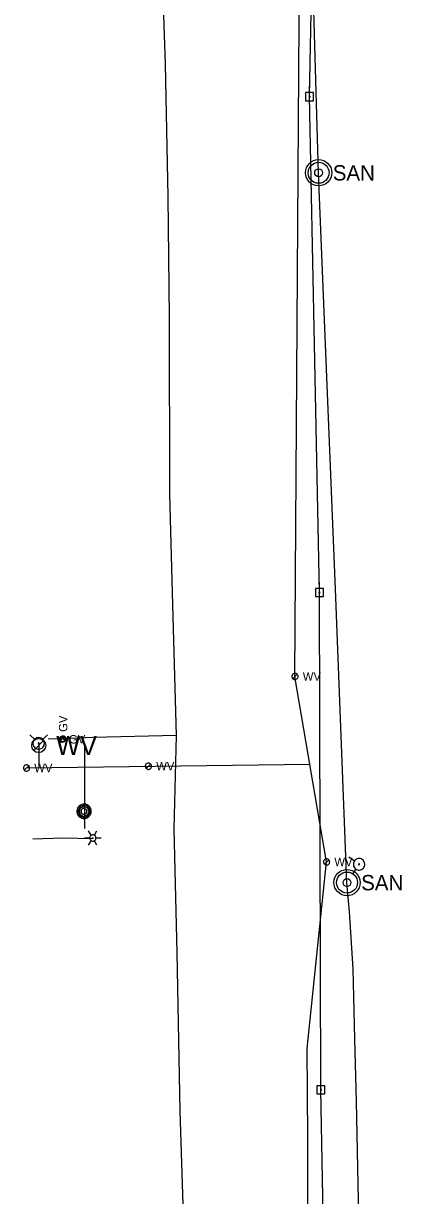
# Model space of a CAD drawing. Extents: x 596028 to 606371, y 330010 to 403088.
# Drawn here: x 601744 to 601917, y 399923 to 400458 of the extents above; entities that cross this region are included whole.
import ezdxf

# ---------------------------------------------------------------- set-up
doc = ezdxf.new("R2010")
doc.units = 0
for name, color, linetype in [('E_LTG', 7, 'Continuous'), ('E_UTL_E_UG', 7, 'Continuous'), ('E_UTL_EPowerPole', 7, 'Continuous'), ('E_UTL_FO_UG', 7, 'Continuous'), ('E_UTL_G', 7, 'Continuous'), ('E_UTL_G_UG', 7, 'Continuous'), ('E_UTL_MH', 7, 'Continuous'), ('E_UTL_Overhead', 7, 'Continuous'), ('E_UTL_SAN_MH', 7, 'Continuous'), ('E_UTL_SAN_UG', 7, 'Continuous'), ('E_UTL_W', 7, 'Continuous'), ('E_UTL_W_UG', 7, 'Continuous'), ('E_UTL_WHydrant', 7, 'Continuous')]:
    doc.layers.add(name, color=color, linetype=linetype)

# ---------------------------------------------------------------- blocks, each defined once
blk = doc.blocks.new('WV')
at = {"layer": 'E_UTL_W'}
blk.add_line((-8.6, -8.6), (8.6, 8.6), dxfattribs=at)
blk.add_circle((0, 0), 12.2, dxfattribs=at)
blk.add_text('WV', height=32.92, dxfattribs=at).set_placement((30.5, -16.5))

msp = doc.modelspace()

# ---------------------------------------------------------------- linework, layer by layer
at = {"layer": 'E_LTG'}
for points in [[(601771.77, 400086.52), (601774.15, 400086.52)], [(601774.86, 400087.75), (601773.67, 400089.82)], [(601777.01, 400086.52), (601776.98, 400086.79), (601776.91, 400087.05), (601776.78, 400087.29), (601776.61, 400087.5), (601776.41, 400087.68), (601776.17, 400087.82), (601775.92, 400087.91), (601775.65, 400087.94), (601775.38, 400087.93), (601775.11, 400087.87), (601774.86, 400087.75), (601774.64, 400087.6), (601774.46, 400087.4), (601774.31, 400087.17), (601774.21, 400086.92), (601774.16, 400086.65), (601774.16, 400086.38), (601774.21, 400086.11), (601774.31, 400085.86), (601774.46, 400085.63), (601774.64, 400085.44), (601774.86, 400085.28), (601775.11, 400085.17), (601775.38, 400085.1), (601775.65, 400085.09), (601775.92, 400085.13), (601776.17, 400085.22), (601776.41, 400085.35), (601776.61, 400085.53), (601776.78, 400085.74), (601776.91, 400085.99), (601776.98, 400086.25), (601777.01, 400086.52)], [(601777.01, 400086.52), (601776.98, 400086.79), (601776.91, 400087.05), (601776.78, 400087.29), (601776.61, 400087.5), (601776.41, 400087.68), (601776.17, 400087.82), (601775.92, 400087.91), (601775.65, 400087.94), (601775.38, 400087.93), (601775.11, 400087.87), (601774.86, 400087.75), (601774.64, 400087.6), (601774.46, 400087.4), (601774.31, 400087.17), (601774.21, 400086.92), (601774.16, 400086.65), (601774.16, 400086.38), (601774.21, 400086.11), (601774.31, 400085.86), (601774.46, 400085.63), (601774.64, 400085.44), (601774.86, 400085.28), (601775.11, 400085.17), (601775.38, 400085.1), (601775.65, 400085.09), (601775.92, 400085.13), (601776.17, 400085.22), (601776.41, 400085.35), (601776.61, 400085.53), (601776.78, 400085.74), (601776.91, 400085.99), (601776.98, 400086.25), (601777.01, 400086.52)], [(601777.01, 400086.52), (601776.98, 400086.79), (601776.91, 400087.05), (601776.78, 400087.29), (601776.61, 400087.5), (601776.41, 400087.68), (601776.17, 400087.82), (601775.92, 400087.91), (601775.65, 400087.94), (601775.38, 400087.93), (601775.11, 400087.87), (601774.86, 400087.75), (601774.64, 400087.6), (601774.46, 400087.4), (601774.31, 400087.17), (601774.21, 400086.92), (601774.16, 400086.65), (601774.16, 400086.38), (601774.21, 400086.11), (601774.31, 400085.86), (601774.46, 400085.63), (601774.64, 400085.44), (601774.86, 400085.28), (601775.11, 400085.17), (601775.38, 400085.1), (601775.65, 400085.09), (601775.92, 400085.13), (601776.17, 400085.22), (601776.41, 400085.35), (601776.61, 400085.53), (601776.78, 400085.74), (601776.91, 400085.99), (601776.98, 400086.25), (601777.01, 400086.52)], [(601775.7, 400086.52), (601775.7, 400086.54), (601775.69, 400086.56), (601775.68, 400086.58), (601775.67, 400086.6), (601775.65, 400086.61), (601775.63, 400086.63), (601775.61, 400086.63), (601775.59, 400086.64), (601775.56, 400086.63), (601775.54, 400086.63), (601775.52, 400086.62), (601775.5, 400086.61), (601775.49, 400086.59), (601775.47, 400086.57), (601775.47, 400086.55), (601775.46, 400086.53), (601775.46, 400086.51), (601775.47, 400086.48), (601775.47, 400086.46), (601775.49, 400086.44), (601775.5, 400086.43), (601775.52, 400086.41), (601775.54, 400086.4), (601775.56, 400086.4), (601775.59, 400086.4), (601775.61, 400086.4), (601775.63, 400086.41), (601775.65, 400086.42), (601775.67, 400086.43), (601775.68, 400086.45), (601775.69, 400086.47), (601775.7, 400086.49), (601775.7, 400086.52)], [(601776.29, 400087.75), (601777.48, 400089.82)], [(601777.01, 400086.52), (601779.39, 400086.52)], [(601773.67, 400083.22), (601774.86, 400085.28)], [(601777.48, 400083.22), (601776.29, 400085.28)]]:
    msp.add_lwpolyline(points, dxfattribs=at)
at = {"layer": 'E_UTL_E_UG'}
msp.add_lwpolyline([(601748.19, 400086.13), (601762.01, 400086.51), (601775.37, 400086.32), (601775.58, 400086.52)], dxfattribs=at)
at = {"layer": 'E_UTL_EPowerPole'}
for points in [[(601874.66, 400426.72), (601874.66, 400429.63)], [(601876.5, 400426.72), (601872.81, 400426.72)], [(601872.81, 400426.72), (601872.81, 400423.03)], [(601872.81, 400423.03), (601876.5, 400423.03)], [(601874.93, 400424.88), (601874.92, 400424.92), (601874.91, 400424.96), (601874.89, 400425), (601874.86, 400425.04), (601874.83, 400425.07), (601874.79, 400425.09), (601874.74, 400425.11), (601874.7, 400425.11), (601874.65, 400425.11), (601874.61, 400425.1), (601874.57, 400425.08), (601874.53, 400425.06), (601874.5, 400425.02), (601874.48, 400424.99), (601874.46, 400424.94), (601874.45, 400424.9), (601874.45, 400424.85), (601874.46, 400424.81), (601874.48, 400424.77), (601874.5, 400424.73), (601874.53, 400424.7), (601874.57, 400424.67), (601874.61, 400424.65), (601874.65, 400424.64), (601874.7, 400424.64), (601874.74, 400424.64), (601874.79, 400424.66), (601874.83, 400424.68), (601874.86, 400424.71), (601874.89, 400424.75), (601874.91, 400424.79), (601874.92, 400424.83), (601874.93, 400424.88)], [(601876.5, 400423.03), (601876.5, 400426.72)], [(601879.19, 400200.43), (601879.19, 400203.34)], [(601881.03, 400200.43), (601877.35, 400200.43)], [(601877.35, 400200.43), (601877.35, 400196.74)], [(601879.46, 400198.59), (601879.46, 400198.63), (601879.44, 400198.68), (601879.42, 400198.72), (601879.39, 400198.75), (601879.36, 400198.78), (601879.32, 400198.8), (601879.28, 400198.82), (601879.23, 400198.83), (601879.19, 400198.82), (601879.14, 400198.81), (601879.1, 400198.79), (601879.07, 400198.77), (601879.03, 400198.73), (601879.01, 400198.7), (601878.99, 400198.65), (601878.98, 400198.61), (601878.98, 400198.56), (601878.99, 400198.52), (601879.01, 400198.48), (601879.03, 400198.44), (601879.07, 400198.41), (601879.1, 400198.38), (601879.14, 400198.36), (601879.19, 400198.35), (601879.23, 400198.35), (601879.28, 400198.36), (601879.32, 400198.37), (601879.36, 400198.39), (601879.39, 400198.42), (601879.42, 400198.46), (601879.44, 400198.5), (601879.46, 400198.54), (601879.46, 400198.59)], [(601881.03, 400196.74), (601881.03, 400200.43)], [(601877.35, 400196.74), (601881.03, 400196.74)], [(601881.67, 399973.41), (601877.98, 399973.41)], [(601877.98, 399973.41), (601877.98, 399969.72)], [(601879.82, 399973.41), (601879.82, 399976.32)], [(601881.67, 399969.72), (601881.67, 399973.41)], [(601877.98, 399969.72), (601881.67, 399969.72)], [(601880.09, 399971.56), (601880.09, 399971.61), (601880.08, 399971.65), (601880.06, 399971.69), (601880.03, 399971.73), (601879.99, 399971.76), (601879.96, 399971.78), (601879.91, 399971.8), (601879.87, 399971.8), (601879.82, 399971.8), (601879.78, 399971.79), (601879.74, 399971.77), (601879.7, 399971.74), (601879.67, 399971.71), (601879.64, 399971.67), (601879.63, 399971.63), (601879.62, 399971.59), (601879.62, 399971.54), (601879.63, 399971.5), (601879.64, 399971.45), (601879.67, 399971.42), (601879.7, 399971.38), (601879.74, 399971.36), (601879.78, 399971.34), (601879.82, 399971.33), (601879.87, 399971.33), (601879.91, 399971.33), (601879.96, 399971.35), (601879.99, 399971.37), (601880.03, 399971.4), (601880.06, 399971.43), (601880.08, 399971.48), (601880.09, 399971.52), (601880.09, 399971.56)]]:
    msp.add_lwpolyline(points, dxfattribs=at)
at = {"layer": 'E_UTL_FO_UG'}
msp.add_lwpolyline([(601771.98, 400090.79), (601771.98, 400129.66)], dxfattribs=at)
at = {"layer": 'E_UTL_G'}
for points in [[(601762.78, 400131.58), (601762.76, 400131.82), (601762.69, 400132.05), (601762.58, 400132.27), (601762.43, 400132.46), (601762.24, 400132.62), (601762.03, 400132.75), (601761.8, 400132.82), (601761.56, 400132.86), (601761.32, 400132.85), (601761.08, 400132.79), (601760.86, 400132.69), (601760.66, 400132.55), (601760.49, 400132.37), (601760.36, 400132.17), (601760.27, 400131.94), (601760.22, 400131.7), (601760.22, 400131.46), (601760.27, 400131.22), (601760.36, 400130.99), (601760.49, 400130.78), (601760.66, 400130.61), (601760.86, 400130.47), (601761.08, 400130.36), (601761.32, 400130.31), (601761.56, 400130.3), (601761.8, 400130.33), (601762.03, 400130.41), (601762.24, 400130.53), (601762.43, 400130.69), (601762.58, 400130.88), (601762.69, 400131.1), (601762.76, 400131.33), (601762.78, 400131.58)], [(601760.59, 400130.67), (601762.41, 400132.49)], [(601762.04, 400133.02), (601761.79, 400132.99), (601761.56, 400132.93), (601761.34, 400132.81), (601761.15, 400132.66), (601760.99, 400132.48), (601760.87, 400132.27), (601760.79, 400132.04), (601760.75, 400131.8), (601760.77, 400131.55), (601760.82, 400131.31), (601760.92, 400131.09), (601761.07, 400130.89), (601761.24, 400130.73), (601761.45, 400130.59), (601761.67, 400130.5), (601761.91, 400130.46), (601762.16, 400130.46), (601762.4, 400130.5), (601762.62, 400130.59), (601762.83, 400130.73), (601763.01, 400130.89), (601763.15, 400131.09), (601763.25, 400131.31), (601763.31, 400131.55), (601763.32, 400131.8), (601763.28, 400132.04), (601763.2, 400132.27), (601763.08, 400132.48), (601762.92, 400132.66), (601762.73, 400132.81), (601762.51, 400132.93), (601762.28, 400132.99), (601762.04, 400133.02)], [(601762.94, 400130.83), (601761.13, 400132.64)]]:
    msp.add_lwpolyline(points, dxfattribs=at)
at = {"layer": 'E_UTL_G_UG'}
for points in [[(601813.84, 400133.27), (601812.12, 400192.93), (601810.87, 400243.47), (601810.64, 400323.97), (601810.07, 400379.3), (601808.88, 400439.7), (601805.3, 400542.52), (601798.37, 400602.42), (601793.1, 400655.61), (601795.81, 400704.24), (601797.2, 400728.81), (601796.68, 400759.01), (601795.14, 400806.08), (601791.66, 400841.83), (601789.29, 400881.82)], [(601826.85, 399487.1), (601826.21, 399532.41), (601824.23, 399606.3), (601822.58, 399698.43), (601820.47, 399766.2), (601820.09, 399823.48), (601818.01, 399886.01), (601815.49, 399961.9), (601814.09, 400034.24), (601812.86, 400090.65), (601813.84, 400133.27), (601775.63, 400132.35), (601762.04, 400131.73), (601761.5, 400131.58), (601755.19, 400131.71)]]:
    msp.add_lwpolyline(points, dxfattribs=at)
at = {"layer": 'E_UTL_MH'}
for points in [[(601774.89, 400098.69), (601774.83, 400099.32), (601774.65, 400099.92), (601774.37, 400100.48), (601773.98, 400100.97), (601773.5, 400101.38), (601772.96, 400101.7), (601772.37, 400101.9), (601771.75, 400101.99), (601771.12, 400101.96), (601770.51, 400101.81), (601769.94, 400101.55), (601769.43, 400101.19), (601769, 400100.73), (601768.66, 400100.21), (601768.42, 400099.62), (601768.3, 400099.01), (601768.3, 400098.38), (601768.42, 400097.76), (601768.66, 400097.18), (601769, 400096.65), (601769.43, 400096.2), (601769.94, 400095.84), (601770.51, 400095.58), (601771.12, 400095.43), (601771.75, 400095.4), (601772.37, 400095.49), (601772.96, 400095.69), (601773.5, 400096.01), (601773.98, 400096.42), (601774.37, 400096.91), (601774.65, 400097.47), (601774.83, 400098.07), (601774.89, 400098.69)], [(601774.27, 400098.69), (601774.23, 400099.2), (601774.08, 400099.68), (601773.85, 400100.14), (601773.53, 400100.54), (601773.15, 400100.87), (601772.71, 400101.12), (601772.23, 400101.29), (601771.72, 400101.36), (601771.22, 400101.34), (601770.72, 400101.22), (601770.26, 400101.01), (601769.84, 400100.71), (601769.49, 400100.34), (601769.22, 400099.92), (601769.03, 400099.44), (601768.93, 400098.94), (601768.93, 400098.44), (601769.03, 400097.94), (601769.22, 400097.46), (601769.49, 400097.03), (601769.84, 400096.67), (601770.26, 400096.37), (601770.72, 400096.16), (601771.22, 400096.04), (601771.72, 400096.02), (601772.23, 400096.09), (601772.71, 400096.25), (601773.15, 400096.51), (601773.53, 400096.84), (601773.85, 400097.24), (601774.08, 400097.69), (601774.23, 400098.18), (601774.27, 400098.69)], [(601773.71, 400098.66), (601773.67, 400099.06), (601773.56, 400099.45), (601773.37, 400099.81), (601773.12, 400100.13), (601772.82, 400100.4), (601772.47, 400100.6), (601772.08, 400100.73), (601771.68, 400100.79), (601771.28, 400100.77), (601770.89, 400100.67), (601770.52, 400100.5), (601770.19, 400100.27), (601769.91, 400099.98), (601769.69, 400099.64), (601769.54, 400099.26), (601769.46, 400098.86), (601769.46, 400098.46), (601769.54, 400098.06), (601769.69, 400097.69), (601769.91, 400097.34), (601770.19, 400097.05), (601770.52, 400096.82), (601770.89, 400096.65), (601771.28, 400096.55), (601771.68, 400096.53), (601772.08, 400096.59), (601772.47, 400096.72), (601772.82, 400096.93), (601773.12, 400097.19), (601773.37, 400097.51), (601773.56, 400097.87), (601773.67, 400098.26), (601773.71, 400098.66)], [(601772.86, 400098.65), (601772.83, 400098.9), (601772.76, 400099.14), (601772.64, 400099.37), (601772.49, 400099.56), (601772.3, 400099.73), (601772.08, 400099.86), (601771.84, 400099.94), (601771.59, 400099.98), (601771.33, 400099.96), (601771.09, 400099.9), (601770.86, 400099.8), (601770.65, 400099.65), (601770.48, 400099.47), (601770.34, 400099.26), (601770.25, 400099.02), (601770.2, 400098.77), (601770.2, 400098.52), (601770.25, 400098.27), (601770.34, 400098.04), (601770.48, 400097.82), (601770.65, 400097.64), (601770.86, 400097.49), (601771.09, 400097.39), (601771.33, 400097.33), (601771.59, 400097.32), (601771.84, 400097.35), (601772.08, 400097.43), (601772.3, 400097.56), (601772.49, 400097.73), (601772.64, 400097.93), (601772.76, 400098.15), (601772.83, 400098.39), (601772.86, 400098.65)]]:
    msp.add_lwpolyline(points, dxfattribs=at)
at = {"layer": 'E_UTL_Overhead'}
for points in [[(601879.22, 400198.59), (601874.69, 400424.88), (601879.16, 400653.46), (601880.38, 400877.03)], [(601799.71, 399128), (601895.99, 399227.7), (601894.82, 399274.94), (601890.14, 399423.61), (601887.97, 399578.04), (601883.55, 399776.02), (601879.86, 399971.56), (601879.22, 400198.59)]]:
    msp.add_lwpolyline(points, dxfattribs=at)
at = {"layer": 'E_UTL_SAN_MH'}
for centre, radius in [((601878.83, 400390.13), 6), ((601878.83, 400390.13), 4.8), ((601878.83, 400390.13), 1.8), ((601891.81, 400066.17), 6), ((601891.81, 400066.17), 4.8), ((601891.81, 400066.17), 1.8)]:
    msp.add_circle(centre, radius, dxfattribs=at)
at = {"layer": 'E_UTL_SAN_UG'}
for points in [[(601891.8, 400066.17), (601886.59, 400200.09), (601878.83, 400390.13), (601876.51, 400469.59), (601874.87, 400676.8), (601870.7, 400995.76)], [(601901.37, 399736.39), (601900.13, 399780.45), (601898.77, 399843.08), (601897.15, 399913.51), (601896.16, 399966.18), (601895.32, 399994.84), (601894.55, 400026.86), (601892.99, 400052.85), (601891.8, 400066.17)]]:
    msp.add_lwpolyline(points, dxfattribs=at)
at = {"layer": 'E_UTL_W'}
for points in [[(601869.45, 400160.24), (601869.43, 400160.51), (601869.35, 400160.77), (601869.23, 400161.01), (601869.06, 400161.22), (601868.85, 400161.4), (601868.62, 400161.53), (601868.36, 400161.62), (601868.09, 400161.66), (601867.82, 400161.65), (601867.56, 400161.58), (601867.31, 400161.47), (601867.09, 400161.31), (601866.91, 400161.12), (601866.76, 400160.89), (601866.66, 400160.64), (601866.61, 400160.37), (601866.61, 400160.1), (601866.66, 400159.84), (601866.76, 400159.58), (601866.91, 400159.36), (601867.09, 400159.16), (601867.31, 400159), (601867.56, 400158.89), (601867.82, 400158.83), (601868.09, 400158.81), (601868.36, 400158.85), (601868.62, 400158.94), (601868.85, 400159.08), (601869.06, 400159.25), (601869.23, 400159.47), (601869.35, 400159.71), (601869.43, 400159.97), (601869.45, 400160.24)], [(601867.02, 400159.23), (601869.03, 400161.24)], [(601746.71, 400118.46), (601746.68, 400118.73), (601746.6, 400118.99), (601746.48, 400119.23), (601746.31, 400119.45), (601746.11, 400119.63), (601745.87, 400119.76), (601745.62, 400119.85), (601745.35, 400119.89), (601745.08, 400119.88), (601744.81, 400119.81), (601744.57, 400119.7), (601744.35, 400119.54), (601744.16, 400119.35), (601744.01, 400119.12), (601743.91, 400118.87), (601743.86, 400118.6), (601743.86, 400118.33), (601743.91, 400118.06), (601744.01, 400117.81), (601744.16, 400117.58), (601744.35, 400117.39), (601744.57, 400117.23), (601744.81, 400117.12), (601745.08, 400117.05), (601745.35, 400117.04), (601745.62, 400117.08), (601745.87, 400117.17), (601746.11, 400117.3), (601746.31, 400117.48), (601746.48, 400117.69), (601746.6, 400117.93), (601746.68, 400118.19), (601746.71, 400118.46)], [(601744.27, 400117.46), (601746.29, 400119.47)], [(601802.44, 400119.26), (601802.41, 400119.53), (601802.34, 400119.79), (601802.21, 400120.03), (601802.05, 400120.25), (601801.84, 400120.42), (601801.61, 400120.56), (601801.35, 400120.65), (601801.08, 400120.69), (601800.81, 400120.67), (601800.55, 400120.61), (601800.3, 400120.5), (601800.08, 400120.34), (601799.89, 400120.14), (601799.75, 400119.92), (601799.65, 400119.66), (601799.6, 400119.4), (601799.6, 400119.13), (601799.65, 400118.86), (601799.75, 400118.61), (601799.89, 400118.38), (601800.08, 400118.19), (601800.3, 400118.03), (601800.55, 400117.92), (601800.81, 400117.85), (601801.08, 400117.84), (601801.35, 400117.88), (601801.61, 400117.97), (601801.84, 400118.1), (601802.05, 400118.28), (601802.21, 400118.49), (601802.34, 400118.73), (601802.41, 400118.99), (601802.44, 400119.26)], [(601800.01, 400118.25), (601802.02, 400120.27)], [(601883.89, 400075.57), (601883.86, 400075.84), (601883.78, 400076.1), (601883.66, 400076.34), (601883.49, 400076.56), (601883.29, 400076.74), (601883.05, 400076.87), (601882.8, 400076.96), (601882.53, 400077), (601882.26, 400076.99), (601881.99, 400076.92), (601881.75, 400076.81), (601881.53, 400076.65), (601881.34, 400076.46), (601881.19, 400076.23), (601881.09, 400075.98), (601881.04, 400075.71), (601881.04, 400075.44), (601881.09, 400075.17), (601881.19, 400074.92), (601881.34, 400074.69), (601881.53, 400074.5), (601881.75, 400074.34), (601881.99, 400074.23), (601882.26, 400074.16), (601882.53, 400074.15), (601882.8, 400074.19), (601883.05, 400074.28), (601883.29, 400074.41), (601883.49, 400074.59), (601883.66, 400074.8), (601883.78, 400075.04), (601883.86, 400075.3), (601883.89, 400075.57)], [(601881.45, 400074.57), (601883.47, 400076.58)]]:
    msp.add_lwpolyline(points, dxfattribs=at)
at = {"layer": 'E_UTL_W_UG'}
for points in [[(601824.26, 399353.61), (601823.1, 399403.96), (601819.66, 399497.82), (601818.44, 399526.48), (601815.39, 399541.33), (601816.48, 399547.02), (601816.66, 399557.67), (601814.82, 399652.77), (601814.15, 399725.81), (601813.89, 399762.78), (601877.71, 399771.73), (601877.38, 399813.15), (601878.97, 399820.66), (601877.34, 399826.19), (601873.98, 399878.38), (601873.91, 399949.83), (601873.65, 399990.4), (601882.46, 400075.57), (601868.03, 400160.24), (601871.12, 400642.91)], [(601750.85, 400129.69), (601750.85, 400128.69), (601750.84, 400118.57)], [(601745.17, 400118.49), (601874.84, 400120.28)]]:
    msp.add_lwpolyline(points, dxfattribs=at)
at = {"layer": 'E_UTL_WHydrant'}
for points in [[(601749.01, 400131.53), (601746.87, 400133.67)], [(601753.47, 400129.69), (601753.42, 400130.19), (601753.28, 400130.67), (601753.05, 400131.11), (601752.75, 400131.5), (601752.37, 400131.83), (601751.94, 400132.08), (601751.47, 400132.24), (601750.97, 400132.31), (601750.47, 400132.29), (601749.99, 400132.17), (601749.54, 400131.97), (601749.13, 400131.68), (601748.79, 400131.32), (601748.52, 400130.9), (601748.33, 400130.43), (601748.24, 400129.94), (601748.24, 400129.44), (601748.33, 400128.96), (601748.52, 400128.49), (601748.79, 400128.07), (601749.13, 400127.71), (601749.54, 400127.42), (601749.99, 400127.22), (601750.47, 400127.1), (601750.97, 400127.07), (601751.47, 400127.15), (601751.94, 400127.31), (601752.37, 400127.56), (601752.75, 400127.88), (601753.05, 400128.28), (601753.28, 400128.72), (601753.42, 400129.2), (601753.47, 400129.69)], [(601751.05, 400129.69), (601751.04, 400129.73), (601751.03, 400129.77), (601751.02, 400129.8), (601750.99, 400129.83), (601750.96, 400129.86), (601750.93, 400129.88), (601750.89, 400129.89), (601750.86, 400129.89), (601750.82, 400129.89), (601750.78, 400129.88), (601750.75, 400129.87), (601750.72, 400129.85), (601750.69, 400129.82), (601750.67, 400129.79), (601750.65, 400129.75), (601750.65, 400129.71), (601750.65, 400129.67), (601750.65, 400129.64), (601750.67, 400129.6), (601750.69, 400129.57), (601750.72, 400129.54), (601750.75, 400129.52), (601750.78, 400129.5), (601750.82, 400129.5), (601750.86, 400129.49), (601750.89, 400129.5), (601750.93, 400129.51), (601750.96, 400129.53), (601750.99, 400129.56), (601751.02, 400129.59), (601751.03, 400129.62), (601751.04, 400129.66), (601751.05, 400129.69)], [(601752.68, 400131.53), (601754.83, 400133.67)], [(601895.18, 400075.99), (601892.69, 400077.71)], [(601896.85, 400077.09), (601896.37, 400076.95), (601895.92, 400076.73), (601895.53, 400076.43), (601895.19, 400076.05), (601894.94, 400075.62), (601894.77, 400075.15), (601894.7, 400074.66), (601894.72, 400074.16), (601894.83, 400073.68), (601895.03, 400073.22), (601895.31, 400072.81), (601895.67, 400072.46), (601896.09, 400072.19), (601896.55, 400072), (601897.04, 400071.9), (601897.54, 400071.9), (601898.03, 400071.98), (601898.49, 400072.16), (601898.91, 400072.43), (601899.28, 400072.77), (601899.57, 400073.17), (601899.78, 400073.62), (601899.91, 400074.11), (601899.94, 400074.61), (601899.87, 400075.1), (601899.71, 400075.57), (601899.47, 400076.01), (601899.15, 400076.39), (601898.76, 400076.7), (601898.32, 400076.93), (601897.84, 400077.08), (601897.34, 400077.13), (601896.85, 400077.09)], [(601895.84, 400072.38), (601894.11, 400069.88)], [(601897.28, 400074.71), (601897.24, 400074.7), (601897.21, 400074.68), (601897.18, 400074.66), (601897.15, 400074.63), (601897.13, 400074.59), (601897.12, 400074.56), (601897.11, 400074.52), (601897.12, 400074.48), (601897.12, 400074.45), (601897.14, 400074.41), (601897.16, 400074.38), (601897.19, 400074.35), (601897.22, 400074.33), (601897.26, 400074.32), (601897.29, 400074.31), (601897.33, 400074.31), (601897.37, 400074.32), (601897.41, 400074.33), (601897.44, 400074.35), (601897.47, 400074.38), (601897.49, 400074.41), (601897.5, 400074.44), (601897.51, 400074.48), (601897.52, 400074.52), (601897.51, 400074.55), (601897.5, 400074.59), (601897.48, 400074.62), (601897.45, 400074.65), (601897.43, 400074.68), (601897.39, 400074.69), (601897.36, 400074.71), (601897.32, 400074.71), (601897.28, 400074.71)]]:
    msp.add_lwpolyline(points, dxfattribs=at)

# ---------------------------------------------------------------- block references
at = {"layer": 'E_UTL_FO_UG', "xscale": 0.2624666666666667, "yscale": 0.2624666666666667}
msp.add_blockref('WV', (601750.85, 400128.69), dxfattribs=at)

# ---------------------------------------------------------------- texts
at = {"layer": 'E_UTL_G'}
msp.add_text('GV', height=3.85, rotation=90, dxfattribs=at).set_placement((601763.96, 400134.94))
msp.add_text('GV', height=3.85, dxfattribs=at).set_placement((601764.71, 400129.65))
at = {"layer": 'E_UTL_SAN_MH'}
for p in [(601885.31, 400386.6), (601898.29, 400062.63)]:
    msp.add_text('SAN', height=6.998, dxfattribs=at).set_placement(p)
at = {"layer": 'E_UTL_W'}
for p in [(601871.59, 400158.31), (601748.84, 400116.54), (601804.58, 400117.34), (601886.03, 400073.65)]:
    msp.add_text('WV', height=3.85, dxfattribs=at).set_placement(p)

doc.saveas('drawing.dxf')
